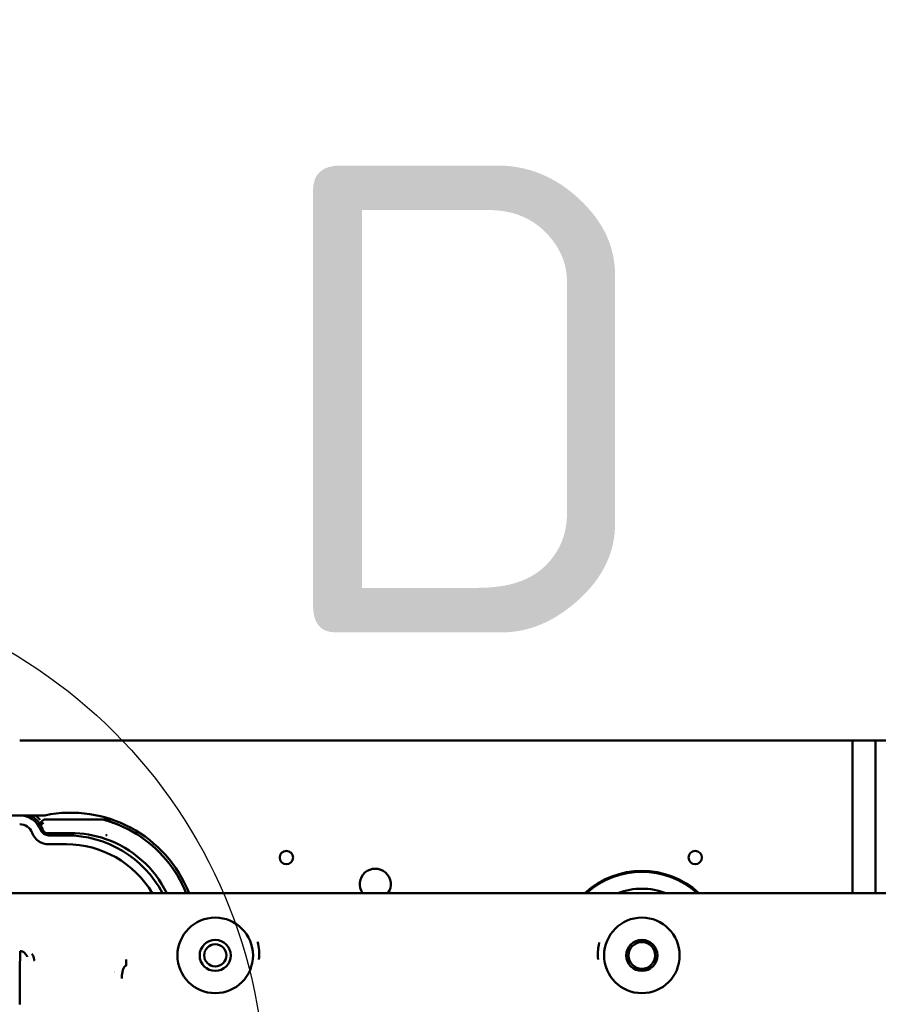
# Model space of a CAD drawing. Header units: millimetres. Extents: x 0 to 14369, y -869 to 2970.
# Tile 341 of 656: x 1820 to 1916, y 1114 to 1225. Entities that reach past the tile are written whole.
import ezdxf

# ---------------------------------------------------------------- set-up
doc = ezdxf.new("R2010")
doc.units = ezdxf.units.MM
doc.header["$LTSCALE"] = 10
doc.layers.add('Detailumgrenzung (ISO)', color=7, linetype='Continuous', lineweight=25)
doc.layers.add('Sichtbar (ISO)', color=7, linetype='Continuous', lineweight=50)
doc.styles.add('Bezeichnungstext (DIN)', font='isocpeur.ttf')

# ---------------------------------------------------------------- blocks, each defined once
blk = doc.blocks.new('2DDetail2')
at = {"layer": 'Detailumgrenzung (ISO)'}
blk.add_circle((178.915, 110.396), 5.8, dxfattribs=at)
at = {"layer": 'Detailumgrenzung (ISO)', "insert": (184.688, 115.621), "char_height": 5.25, "attachment_point": 7, "style": 'Bezeichnungstext (DIN)'}
blk.add_mtext('D', dxfattribs=at)

msp = doc.modelspace()

# ---------------------------------------------------------------- linework, layer by layer
at = {"layer": 'Sichtbar (ISO)'}
for p, q in [((1819.518, 1144.035), (1915.818, 1144.035)), ((1913.218, 1144.035), (2009.518, 1144.035)), ((1913.218, 1126.885), (1913.218, 1144.035)), ((1915.818, 1144.035), (1915.818, 1126.885)), ((1822.354, 1135.635), (1807.736, 1135.635)), ((1828.868, 1135.164), (1822.386, 1135.164)), ((1828.868, 1135.164), (1822.386, 1135.164)), ((1829.9, 1135.164), (1828.869, 1135.164)), ((1828.869, 1135.164), (1828.869, 1135.164)), ((1828.869, 1135.164), (1828.869, 1135.164)), ((1828.869, 1135.164), (1829.9, 1135.164)), ((1822.61, 1133.635), (1825.268, 1133.635)), ((1825.268, 1133.635), (1822.61, 1133.635)), ((1824.768, 1133.385), (1822.787, 1133.385)), ((1824.768, 1132.385), (1822.787, 1132.385)), ((2009.518, 1126.885), (1755.194, 1126.885)), ((1820.295, 1119.878), (1820.294, 1119.878)), ((1821.006, 1119.878), (1821.006, 1119.878)), ((1821.019, 1119.851), (1821.019, 1119.851)), ((1831.492, 1119.417), (1831.492, 1118.71)), ((1820.538, 1119.17), (1820.538, 1119.171))]:
    msp.add_line(p, q, dxfattribs=at)
for centre, radius in [((1849.518, 1130.885), 0.75), ((1895.518, 1130.885), 0.75), ((1841.518, 1119.885), 4.25), ((1889.518, 1119.885), 4.25), ((1841.518, 1119.885), 1.75), ((1889.518, 1119.885), 1.75), ((1841.518, 1119.885), 1.25), ((1889.518, 1119.885), 1.5)]:
    msp.add_circle(centre, radius, dxfattribs=at)
for centre, radius, start, end in [((1819.518, 1133.135), 2.5, 20.92483, 90), ((1825.268, 1121.635), 14.3, 21.5389, 101.75689), ((1819.518, 1133.135), 1.5, 20.92483, 90), ((1822.787, 1134.385), 1, 200.92484, 270), ((1822.787, 1134.385), 2, 200.92484, 270), ((1824.768, 1121.135), 12.25, 27.99456, 90), ((1825.268, 1121.635), 12, 25.94448, 70.8397), ((1825.268, 1121.635), 12, 25.94448, 70.8397), ((1825.268, 1121.635), 14, 22.02431, 58.00292), ((1825.268, 1121.635), 14, 22.02431, 58.00292), ((1824.768, 1121.135), 11.25, 30.73787, 90), ((1859.518, 1127.885), 1.75, 325.1501, 214.8499), ((1859.518, 1127.885), 1.75, 325.1501, 214.8499), ((1889.518, 1119.885), 9.5, 47.4631, 132.5369), ((1889.518, 1119.885), 9.38, 48.26818, 131.73182), ((1889.518, 1119.885), 9.38, 48.26818, 131.73182), ((1889.518, 1119.885), 7.5, 68.96053, 111.03947), ((1889.518, 1119.885), 7.5, 68.96053, 111.03947), ((1831.492, 1116.078), 2.3, 124.38285, 124.40264)]:
    msp.add_arc(centre, radius, start, end, dxfattribs=at)
for centre, major_axis, ratio, start_param, end_param in [((1819.518, 1133.135), (2.51, -1.124), 0.99996, 0.9114148, 1.5620971), ((1819.518, 1133.135), (2.473, -1.203), 0.9999686, 0.9432124, 1.5938894), ((1819.585, 1133.163), (1.059, -2.498), 0.9866707, 1.4814845, 1.6608962), ((1819.585, 1133.163), (-1.058, 2.499), 0.9866259, 4.623468, 4.8028878), ((1825.668, 1124.01), (10.597, -1.786), 0.8924318, 1.3835612, 1.7574075), ((1825.672, 1124.028), (10.587, -1.787), 0.8915593, 1.3836856, 1.7578827)]:
    msp.add_ellipse(centre, major_axis=major_axis, ratio=ratio, start_param=start_param, end_param=end_param, dxfattribs=at)
for points, knots in [([(1821.271, 1135.635), (1821.304, 1135.608), (1821.337, 1135.581), (1821.371, 1135.553), (1821.441, 1135.492), (1821.514, 1135.427), (1821.587, 1135.357), (1821.661, 1135.286), (1821.736, 1135.21), (1821.813, 1135.13)], [0.77144512, 0.77144512, 0.77144512, 0.77144512, 0.81464672, 0.81464672, 0.81464672, 0.90644456, 0.90644456, 0.90644456, 1, 1, 1, 1]), ([(1821.813, 1135.13), (1821.739, 1135.211), (1821.665, 1135.287), (1821.591, 1135.359), (1821.519, 1135.429), (1821.447, 1135.495), (1821.375, 1135.555), (1821.342, 1135.583), (1821.31, 1135.609), (1821.278, 1135.635)], [0, 0, 0, 0, 0.09959668, 0.09959668, 0.09959668, 0.19667256, 0.19667256, 0.19667256, 0.24044803, 0.24044803, 0.24044803, 0.24044803]), ([(1822.386, 1135.164), (1822.305, 1135.164), (1822.222, 1135.143), (1822.149, 1135.102), (1822.076, 1135.062), (1822.012, 1135.001), (1821.967, 1134.928), (1821.921, 1134.856), (1821.893, 1134.771), (1821.888, 1134.684), (1821.883, 1134.596), (1821.903, 1134.507), (1821.944, 1134.428)], [0, 0, 0, 0, 0.25, 0.25, 0.25, 0.5, 0.5, 0.5, 0.75, 0.75, 0.75, 1, 1, 1, 1]), ([(1821.944, 1134.428), (1821.904, 1134.505), (1821.884, 1134.592), (1821.888, 1134.679), (1821.892, 1134.766), (1821.919, 1134.852), (1821.965, 1134.926), (1822.011, 1135), (1822.076, 1135.061), (1822.149, 1135.102), (1822.223, 1135.143), (1822.305, 1135.164), (1822.386, 1135.164)], [0, 0, 0, 0, 0.25, 0.25, 0.25, 0.5, 0.5, 0.5, 0.75, 0.75, 0.75, 1, 1, 1, 1]), ([(1828.869, 1135.164), (1828.866, 1135.164), (1828.863, 1135.162), (1828.857, 1135.154), (1828.854, 1135.148), (1828.844, 1135.126), (1828.837, 1135.104), (1828.829, 1135.076), (1828.829, 1135.076), (1828.829, 1135.076)], [0.00000695, 0.00000695, 0.00000695, 0.00000695, 0.006169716, 0.006169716, 0.012482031, 0.012482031, 0.024319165, 0.024319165, 0.024436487, 0.024436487, 0.024436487, 0.024436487]), ([(1828.829, 1135.076), (1828.829, 1135.076), (1828.829, 1135.076), (1828.837, 1135.105), (1828.844, 1135.127), (1828.858, 1135.157), (1828.864, 1135.164), (1828.869, 1135.164)], [-0.024399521, -0.024399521, -0.024399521, -0.024399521, -0.024282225, -0.024282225, -0.012077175, -0.012077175, -0.000005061, -0.000005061, -0.000005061, -0.000005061]), ([(1821.944, 1134.428), (1821.919, 1134.476), (1821.927, 1134.559), (1821.98, 1134.631), (1822.033, 1134.703), (1822.131, 1134.765), (1822.207, 1134.785)], [0, 0, 0, 0, 0.5, 0.5, 0.5, 1, 1, 1, 1]), ([(1821.953, 1134.588), (1821.95, 1134.581), (1821.946, 1134.574), (1821.944, 1134.566), (1821.924, 1134.518), (1821.925, 1134.465), (1821.944, 1134.428)], [0.61687015, 0.61687015, 0.61687015, 0.61687015, 0.66666667, 0.66666667, 0.66666667, 1, 1, 1, 1]), ([(1822.207, 1134.785), (1822.152, 1134.77), (1822.09, 1134.737), (1822.043, 1134.698), (1822.033, 1134.69), (1822.024, 1134.681), (1822.015, 1134.673)], [0, 0, 0, 0, 0.33333333, 0.33333333, 0.33333333, 0.40357576, 0.40357576, 0.40357576, 0.40357576]), ([(1829.305, 1133.465), (1829.305, 1133.465), (1829.304, 1133.464), (1829.3, 1133.452), (1829.297, 1133.44), (1829.289, 1133.412), (1829.285, 1133.397), (1829.278, 1133.381)], [-0.013264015, -0.013264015, -0.013264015, -0.013264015, -0.013005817, -0.013005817, -0.008013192, -0.008013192, -0.002577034, -0.002577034, -0.002577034, -0.002577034]), ([(1846.439, 1119.417), (1846.467, 1119.77), (1846.472, 1120.107), (1846.451, 1120.429), (1846.45, 1120.442), (1846.449, 1120.456), (1846.448, 1120.47), (1846.426, 1120.776), (1846.382, 1121.068), (1846.313, 1121.344), (1846.308, 1121.365), (1846.303, 1121.385), (1846.297, 1121.406)], [0, 0, 0, 0, 0.05, 0.05, 0.05, 0.05215946, 0.05215946, 0.05215946, 0.1, 0.1, 0.1, 0.10359932, 0.10359932, 0.10359932, 0.10359932]), ([(1884.596, 1119.417), (1884.568, 1119.757), (1884.562, 1120.082), (1884.579, 1120.394), (1884.581, 1120.419), (1884.583, 1120.445), (1884.584, 1120.47), (1884.604, 1120.754), (1884.645, 1121.025), (1884.707, 1121.285), (1884.711, 1121.304), (1884.716, 1121.324), (1884.721, 1121.344)], [0, 0, 0, 0, 0.05, 0.05, 0.05, 0.05410906, 0.05410906, 0.05410906, 0.1, 0.1, 0.1, 0.10349541, 0.10349541, 0.10349541, 0.10349541]), ([(1819.569, 1120.375), (1819.558, 1119.702), (1819.541, 1118.358), (1819.554, 1116.375), (1819.537, 1115.032), (1819.527, 1114.358)], [0, 0, 0, 0, 0.33333333, 0.66666667, 0.99999997, 0.99999997, 0.99999997, 0.99999997]), ([(1819.978, 1120.244), (1819.967, 1120.251), (1819.924, 1120.279), (1819.838, 1120.321), (1819.735, 1120.352), (1819.656, 1120.366), (1819.607, 1120.372), (1819.582, 1120.374), (1819.569, 1120.375)], [0.79951046, 0.79951046, 0.79951046, 0.79951046, 0.81842515, 0.87336762, 0.93338323, 0.96581123, 0.98268506, 1, 1, 1, 1]), ([(1820.368, 1119.735), (1820.351, 1119.772), (1820.315, 1119.844), (1820.255, 1119.946), (1820.168, 1120.07), (1820.076, 1120.171), (1819.997, 1120.231), (1819.978, 1120.244)], [0.47579195, 0.47579195, 0.47579195, 0.47579195, 0.5385777, 0.59904566, 0.65709605, 0.7659469, 0.79951046, 0.79951046, 0.79951046, 0.79951046]), ([(1820.902, 1120.071), (1820.953, 1119.99), (1821.017, 1119.863), (1821.084, 1119.688), (1821.123, 1119.554), (1821.147, 1119.441), (1821.16, 1119.351), (1821.165, 1119.306), (1821.167, 1119.283)], [0.62519043, 0.62519043, 0.62519043, 0.62519043, 0.75, 0.8125, 0.875, 0.9375, 0.96875, 0.99999983, 0.99999983, 0.99999983, 0.99999983]), ([(1831.292, 1118.59), (1831.288, 1118.584), (1831.274, 1118.566), (1831.248, 1118.526), (1831.228, 1118.486), (1831.212, 1118.453), (1831.203, 1118.434), (1831.192, 1118.41), (1831.179, 1118.381), (1831.165, 1118.347), (1831.148, 1118.303), (1831.129, 1118.246), (1831.108, 1118.172), (1831.087, 1118.084), (1831.054, 1117.921), (1831.024, 1117.728), (1831.001, 1117.488), (1830.994, 1117.366), (1830.993, 1117.288)], [0.14202239, 0.14202239, 0.14202239, 0.14202239, 0.15625, 0.1875, 0.234375, 0.25, 0.265625, 0.28125, 0.3125, 0.34375, 0.375, 0.4375, 0.5, 0.5625, 0.625, 0.8125, 0.875, 1, 1, 1, 1]), ([(1831.492, 1118.71), (1831.487, 1118.709), (1831.477, 1118.707), (1831.458, 1118.703), (1831.435, 1118.696), (1831.41, 1118.686), (1831.378, 1118.67), (1831.344, 1118.645), (1831.314, 1118.616), (1831.298, 1118.597), (1831.292, 1118.59)], [0, 0, 0, 0, 0.0078125, 0.015625, 0.03125, 0.046875, 0.0625, 0.09375, 0.125, 0.14202239, 0.14202239, 0.14202239, 0.14202239])]:
    msp.add_open_spline(points, degree=3, knots=knots, dxfattribs=at)
for points in [[(1828.869, 1135.164), (1830.214, 1134.805), (1831.505, 1134.245), (1832.686, 1133.508)], [(1832.686, 1133.508), (1832.28, 1133.761), (1831.45, 1134.222), (1830.167, 1134.773), (1829.302, 1135.048), (1828.869, 1135.164)], [(1822.61, 1133.635), (1822.542, 1133.635), (1822.404, 1133.663), (1822.232, 1133.785), (1822.157, 1133.91), (1822.134, 1133.981)], [(1829.278, 1133.381), (1829.279, 1133.37), (1829.298, 1133.349), (1829.305, 1133.328)]]:
    msp.add_open_spline(points, degree=3, dxfattribs=at)

# ---------------------------------------------------------------- block references
at = {"layer": 'Detailumgrenzung (ISO)', "xscale": 10, "yscale": 10, "zscale": 10}
msp.add_blockref('2DDetail2', (0, 0), dxfattribs=at)

doc.saveas('drawing.dxf')
